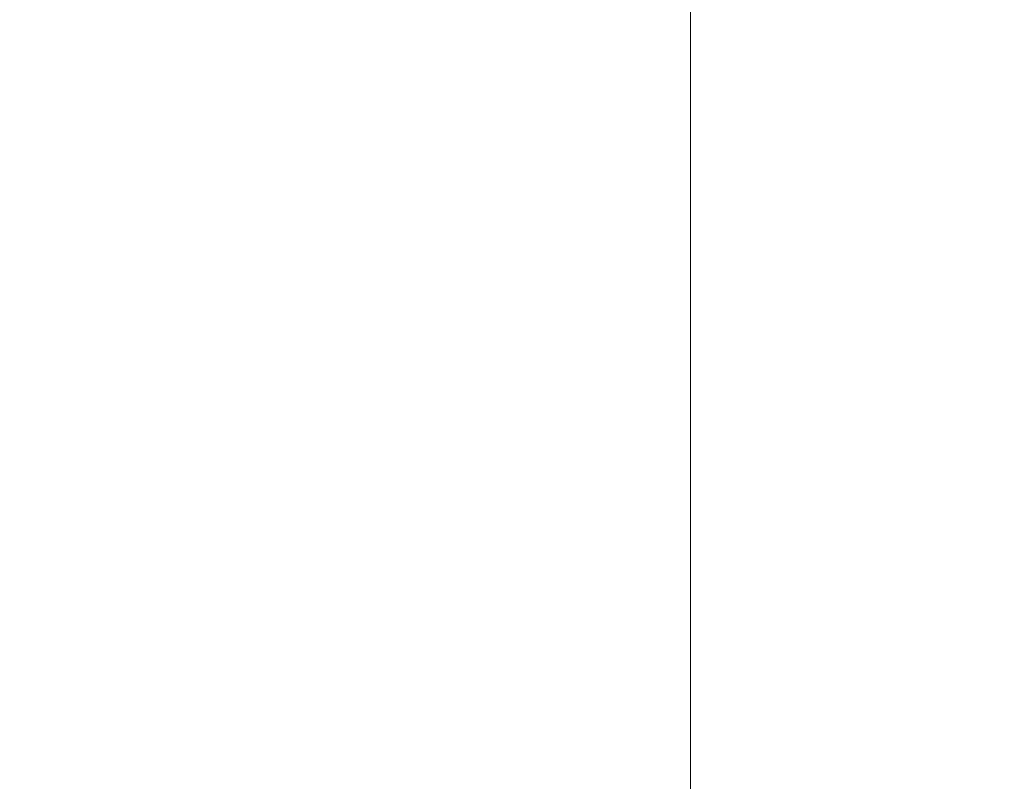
# Model space of a CAD drawing. Header units: inches. Extents: x 1 to 109, y 1 to 85.
# Tile 566 of 656: x 88.54236 to 88.54593, y 24.36912 to 24.37188. Entities that reach past the tile are written whole.
import ezdxf

# ---------------------------------------------------------------- set-up
doc = ezdxf.new("R2010")
doc.units = ezdxf.units.IN
doc.header["$MEASUREMENT"] = 0

msp = doc.modelspace()

# ---------------------------------------------------------------- linework, layer by layer
at = {"color": 7, "linetype": 'Continuous', "lineweight": 15, "ltscale": 5}
msp.add_line((88.5447955, 24.3550245), (88.5447955, 24.5133522), dxfattribs=at)
for points, knots in [([(88.5455351, 24.4341884), (88.5454455, 24.4323244), (88.5452649, 24.4285655), (88.5449794, 24.4229141), (88.5446822, 24.4172427), (88.5443743, 24.4115979), (88.5440582, 24.4060278), (88.5437425, 24.4006851), (88.54343, 24.3956052), (88.5431232, 24.3908153), (88.5428182, 24.3862509), (88.5425172, 24.3819437), (88.5422166, 24.377841), (88.5419188, 24.3739864), (88.5416267, 24.3704217), (88.5413467, 24.3672328), (88.5410814, 24.3643985), (88.5408037, 24.3619036), (88.5405189, 24.3597911), (88.5402286, 24.3580627), (88.5399355, 24.3567185), (88.5396356, 24.355744), (88.5393313, 24.3551535), (88.5390184, 24.3549517), (88.5386995, 24.35517), (88.538377, 24.3558337), (88.53806, 24.3569277), (88.5377508, 24.358434), (88.5374518, 24.3603286), (88.5371701, 24.3625404), (88.536907, 24.3650231), (88.5366556, 24.3677586), (88.5363898, 24.3708143), (88.5361134, 24.3742055), (88.535821, 24.3779971), (88.535514, 24.3821928), (88.5351943, 24.386787), (88.5348703, 24.3916663), (88.5345448, 24.3967923), (88.5342205, 24.4021218), (88.5339061, 24.4075054), (88.5336038, 24.4128874), (88.5333153, 24.4182184), (88.5330366, 24.4235658), (88.5327685, 24.4288909), (88.5325985, 24.4324318), (88.5325142, 24.4341884)], [0, 0, 0, 0, 0.022479, 0.045331, 0.068506, 0.091948, 0.115595, 0.139386, 0.161889, 0.184404, 0.206874, 0.229245, 0.25146, 0.274794, 0.297838, 0.320536, 0.342918, 0.365562, 0.38856, 0.410518, 0.432694, 0.455036, 0.47749, 0.5, 0.523873, 0.547679, 0.571351, 0.594825, 0.618042, 0.640943, 0.662202, 0.683327, 0.704778, 0.726531, 0.74854, 0.772107, 0.795844, 0.819687, 0.843568, 0.86742, 0.891176, 0.913429, 0.935486, 0.957297, 0.978816, 1, 1, 1, 1]), ([(88.5394327, 24.3553724), (88.541078, 24.358209), (88.544367, 24.3638794), (88.5476608, 24.3695466), (88.5493069, 24.3723788)], [0, 0, 0, 0, 0.5002474, 1, 1, 1, 1])]:
    msp.add_open_spline(points, degree=3, knots=knots, dxfattribs=at)

doc.saveas('drawing.dxf')
